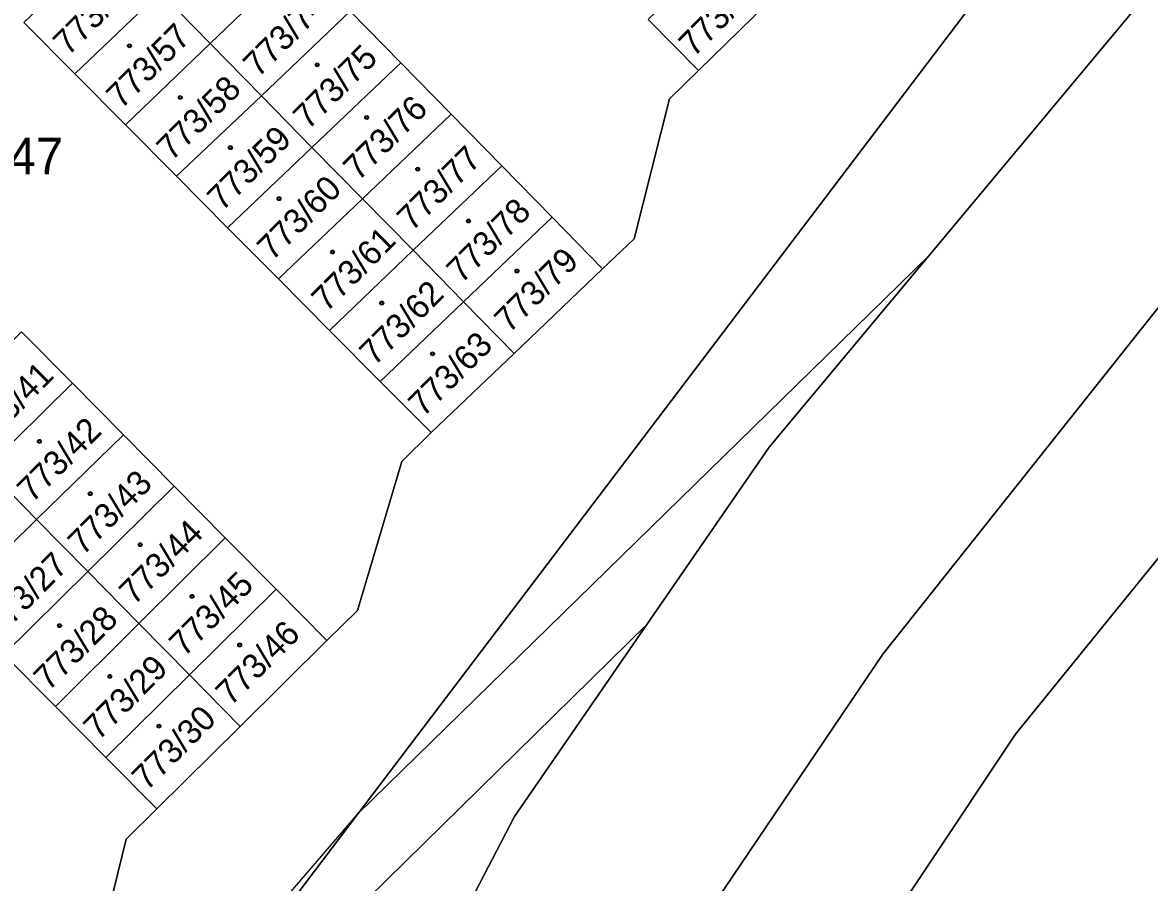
# Model space of a CAD drawing. Extents: x -598233 to -596890, y -1157848 to -1156431.
# Drawn here: x -597169.1 to -597116.8, y -1157092.1 to -1157052.2 of the extents above; entities that cross this region are included whole.
import ezdxf

# ---------------------------------------------------------------- set-up
doc = ezdxf.new("R2010")
doc.units = 0
for name, color, linetype in [('Level 1', 7, 'Continuous'), ('Level 3', 7, 'Continuous'), ('Level 4', 7, 'Continuous'), ('Level 5', 7, 'Continuous'), ('Level 60', 7, 'Continuous'), ('Vrstva 60', 7, 'Continuous')]:
    doc.layers.add(name, color=color, linetype=linetype)

msp = doc.modelspace()

# ---------------------------------------------------------------- linework, layer by layer
at = {"layer": 'Level 1'}
for points in [[(-597031.87, -1156956.4), (-597115.9, -1157039.29), (-597153.51, -1157088.92)], [(-597127.01, -1157063), (-597116.64, -1157050.56), (-597100.6, -1157033.78), (-597032.81, -1156966.81), (-597027.34, -1156960.98)], [(-597156.28, -1157049.19), (-597160.39, -1157053.14)], [(-597166.68, -1157054.55), (-597162.72, -1157050.76)], [(-597162.72, -1157050.76), (-597160.39, -1157053.14)], [(-597137.71, -1157054.4), (-597133.89, -1157050.64)], [(-597158.01, -1157055.57), (-597153.88, -1157051.64)], [(-597153.88, -1157051.64), (-597151.53, -1157054.04)], [(-597169.05, -1157052.16), (-597166.68, -1157054.55)], [(-597140.05, -1157052.03), (-597137.71, -1157054.4)], [(-597160.39, -1157053.14), (-597164.32, -1157056.92)], [(-597160.39, -1157053.14), (-597158.01, -1157055.57)], [(-597151.53, -1157054.04), (-597155.66, -1157057.97)], [(-597151.53, -1157054.04), (-597149.19, -1157056.43)], [(-597166.68, -1157054.55), (-597164.32, -1157056.92)], [(-597137.71, -1157054.4), (-597139.06, -1157055.71), (-597140.7, -1157062.22), (-597142.16, -1157063.61)], [(-597158.01, -1157055.57), (-597161.95, -1157059.31)], [(-597155.66, -1157057.97), (-597158.01, -1157055.57)], [(-597153.31, -1157060.36), (-597149.19, -1157056.43)], [(-597149.19, -1157056.43), (-597146.85, -1157058.82)], [(-597164.32, -1157056.92), (-597161.95, -1157059.31)], [(-597159.58, -1157061.7), (-597155.66, -1157057.97)], [(-597155.66, -1157057.97), (-597153.31, -1157060.36)], [(-597146.85, -1157058.82), (-597150.96, -1157062.75)], [(-597146.85, -1157058.82), (-597144.51, -1157061.21)], [(-597161.95, -1157059.31), (-597159.58, -1157061.7)], [(-597102.3, -1157060.3), (-597107.32, -1157059.84), (-597111.36, -1157061.32), (-597114.74, -1157063.4), (-597129.15, -1157081.51), (-597137.66, -1157094.13), (-597148.89, -1157115.85), (-597151.04, -1157120.89), (-597154.54, -1157129.78), (-597155.79, -1157133.38), (-597156.41, -1157135.5)], [(-597153.31, -1157060.36), (-597157.22, -1157064.08)], [(-597150.96, -1157062.75), (-597153.31, -1157060.36)], [(-597148.62, -1157065.14), (-597144.51, -1157061.21)], [(-597144.51, -1157061.21), (-597142.16, -1157063.61)], [(-597159.58, -1157061.7), (-597157.22, -1157064.08)], [(-597154.85, -1157066.47), (-597150.96, -1157062.75)], [(-597150.96, -1157062.75), (-597148.62, -1157065.14)], [(-597127.01, -1157063), (-597153.51, -1157088.92)], [(-597104.95, -1157062.99), (-597122.98, -1157085.23), (-597131.25, -1157097.66), (-597142.83, -1157119.49), (-597147.51, -1157130.77), (-597149.86, -1157137.97)], [(-597140.1, -1157080.14), (-597134.42, -1157071.89), (-597127.01, -1157063)], [(-597146.27, -1157067.54), (-597142.16, -1157063.61)], [(-597157.22, -1157064.08), (-597154.85, -1157066.47)], [(-597148.62, -1157065.14), (-597152.49, -1157068.84)], [(-597146.27, -1157067.54), (-597148.62, -1157065.14)], [(-597169.16, -1157066.54), (-597166.79, -1157068.93)], [(-597154.85, -1157066.47), (-597152.49, -1157068.84)], [(-597150.13, -1157071.22), (-597146.27, -1157067.54)], [(-597166.79, -1157068.93), (-597170.8, -1157072.87)], [(-597166.79, -1157068.93), (-597164.42, -1157071.32)], [(-597152.49, -1157068.84), (-597150.13, -1157071.22)], [(-597168.45, -1157075.26), (-597164.42, -1157071.32)], [(-597164.42, -1157071.32), (-597162.06, -1157073.71)], [(-597150.13, -1157071.22), (-597151.48, -1157072.57), (-597153.55, -1157079.48), (-597154.97, -1157080.88)], [(-597170.8, -1157072.87), (-597168.45, -1157075.26)], [(-597162.06, -1157073.71), (-597166.07, -1157077.68)], [(-597162.06, -1157073.71), (-597159.69, -1157076.11)], [(-597168.45, -1157075.26), (-597172.37, -1157079.11)], [(-597166.07, -1157077.68), (-597168.45, -1157075.26)], [(-597163.7, -1157080.09), (-597159.69, -1157076.11)], [(-597159.69, -1157076.11), (-597157.32, -1157078.5)], [(-597169.97, -1157081.53), (-597166.07, -1157077.68)], [(-597166.07, -1157077.68), (-597163.7, -1157080.09)], [(-597157.32, -1157078.5), (-597161.35, -1157082.48)], [(-597157.32, -1157078.5), (-597154.97, -1157080.88)], [(-597163.7, -1157080.09), (-597167.58, -1157083.94)], [(-597165.97, -1157132.28), (-597165.36, -1157130.43), (-597163.8, -1157126.06), (-597160.34, -1157117.25), (-597157.85, -1157111.38), (-597146.25, -1157089.06), (-597140.1, -1157080.14)], [(-597161.35, -1157082.48), (-597163.7, -1157080.09)], [(-597162.55, -1157102.19), (-597140.1, -1157080.14)], [(-597159, -1157084.87), (-597154.97, -1157080.88)], [(-597167.58, -1157083.94), (-597169.97, -1157081.53)], [(-597165.23, -1157086.32), (-597161.35, -1157082.48)], [(-597161.35, -1157082.48), (-597159, -1157084.87)], [(-597165.23, -1157086.32), (-597167.58, -1157083.94)], [(-597162.87, -1157088.7), (-597159, -1157084.87)], [(-597162.87, -1157088.7), (-597165.23, -1157086.32)], [(-597165.83, -1157096.37), (-597164.29, -1157090.11), (-597162.87, -1157088.7)], [(-597160.15, -1157096.65), (-597158.01, -1157094.85), (-597153.51, -1157088.92)]]:
    msp.add_lwpolyline(points, dxfattribs=at)
at = {"layer": 'Level 3'}
msp.add_lwpolyline([(-597160.15, -1157096.65), (-597153.51, -1157088.92)], dxfattribs=at)
at = {"layer": 'Level 5'}
for centre, radius in [((-597164.14, -1157053.25), 0.09), ((-597164.14, -1157053.25), 0.0521), ((-597155.42, -1157054.13), 0.09), ((-597155.42, -1157054.13), 0.0521), ((-597161.78, -1157055.65), 0.09), ((-597161.78, -1157055.65), 0.0521), ((-597153.12, -1157056.58), 0.09), ((-597153.12, -1157056.58), 0.0521), ((-597159.45, -1157057.98), 0.09), ((-597159.45, -1157057.98), 0.0521), ((-597150.75, -1157058.98), 0.09), ((-597150.75, -1157058.98), 0.0521), ((-597157.19, -1157060.35), 0.09), ((-597157.19, -1157060.35), 0.0521), ((-597148.39, -1157061.39), 0.09), ((-597148.39, -1157061.39), 0.0521), ((-597154.71, -1157062.83), 0.09), ((-597154.71, -1157062.83), 0.0521), ((-597146.14, -1157063.71), 0.09), ((-597146.14, -1157063.71), 0.0521), ((-597152.42, -1157065.2), 0.09), ((-597152.42, -1157065.2), 0.0521), ((-597150.06, -1157067.56), 0.09), ((-597150.06, -1157067.56), 0.0521), ((-597168.32, -1157071.63), 0.09), ((-597168.32, -1157071.63), 0.0521), ((-597165.96, -1157074.06), 0.09), ((-597165.96, -1157074.06), 0.0521), ((-597163.64, -1157076.43), 0.09), ((-597163.64, -1157076.43), 0.0521), ((-597161.23, -1157078.83), 0.09), ((-597161.23, -1157078.83), 0.0521), ((-597167.39, -1157080.19), 0.09), ((-597167.39, -1157080.19), 0.0521), ((-597159.02, -1157081.09), 0.09), ((-597159.02, -1157081.09), 0.0521), ((-597165.05, -1157082.55), 0.09), ((-597165.05, -1157082.55), 0.0521), ((-597162.77, -1157084.86), 0.09), ((-597162.77, -1157084.86), 0.0521)]:
    msp.add_circle(centre, radius, dxfattribs=at)
at = {"layer": 'Level 60'}
for points in [[(-597031.87, -1156956.4), (-597115.9, -1157039.29), (-597153.51, -1157088.92), (-597158.01, -1157094.85)], [(-597165.83, -1157096.37), (-597164.29, -1157090.11), (-597162.87, -1157088.7), (-597159, -1157084.87), (-597154.97, -1157080.88), (-597153.55, -1157079.48), (-597151.48, -1157072.57), (-597150.13, -1157071.22), (-597146.27, -1157067.54), (-597142.16, -1157063.61), (-597140.7, -1157062.22), (-597139.06, -1157055.71), (-597137.71, -1157054.4), (-597133.89, -1157050.64), (-597129.8, -1157046.61), (-597128.37, -1157045.2), (-597126.53, -1157038.43), (-597125.12, -1157037.01), (-597121.25, -1157033.17), (-597117.37, -1157029.33), (-597110.3, -1157022.33)], [(-597140.05, -1157052.03), (-597137.71, -1157054.4), (-597139.06, -1157055.71), (-597140.7, -1157062.22), (-597142.16, -1157063.61), (-597144.51, -1157061.21), (-597146.85, -1157058.82), (-597149.19, -1157056.43), (-597151.53, -1157054.04), (-597153.88, -1157051.64)], [(-597169.05, -1157052.16), (-597166.68, -1157054.55), (-597164.32, -1157056.92), (-597161.95, -1157059.31), (-597159.58, -1157061.7), (-597157.22, -1157064.08), (-597154.85, -1157066.47), (-597152.49, -1157068.84), (-597150.13, -1157071.22), (-597151.48, -1157072.57), (-597153.55, -1157079.48), (-597154.97, -1157080.88), (-597157.32, -1157078.5), (-597159.69, -1157076.11), (-597162.06, -1157073.71), (-597164.42, -1157071.32), (-597166.79, -1157068.93), (-597169.16, -1157066.54)], [(-597152.02, -1157148.44), (-597150.99, -1157142.93), (-597150.33, -1157139.41), (-597149.86, -1157137.97), (-597147.51, -1157130.77), (-597142.83, -1157119.49), (-597131.25, -1157097.66), (-597122.98, -1157085.23), (-597104.95, -1157062.99), (-597103.39, -1157062.6), (-597101.63, -1157062.74), (-597100.12, -1157063.33), (-597061.86, -1157088.7), (-597063.66, -1157089.37), (-597064.99, -1157090.43), (-597069.63, -1157097.45), (-597057.02, -1157105.79), (-597067.61, -1157121.79), (-597073.46, -1157117.86), (-597076.39, -1157115.89), (-597083.21, -1157131.33), (-597085.55, -1157129.78), (-597090.32, -1157140.72), (-597083.12, -1157145.29)], [(-597216.86, -1157143.37), (-597207.94, -1157136.83), (-597188.07, -1157122.72), (-597161.85, -1157097.07), (-597160.15, -1157096.65), (-597158.01, -1157094.85), (-597153.51, -1157088.92), (-597127.01, -1157063), (-597134.42, -1157071.89), (-597140.1, -1157080.14), (-597162.55, -1157102.19), (-597163.96, -1157102.36), (-597167.36, -1157106.91), (-597173.58, -1157113.03), (-597176.41, -1157113.58), (-597178.8, -1157116.14), (-597177.71, -1157117.08), (-597185.19, -1157124.43), (-597185.49, -1157124.73), (-597188.8, -1157128.06), (-597211.11, -1157150.41)], [(-597169.97, -1157081.53), (-597167.58, -1157083.94), (-597165.23, -1157086.32), (-597162.87, -1157088.7), (-597164.29, -1157090.11), (-597165.83, -1157096.37)]]:
    msp.add_lwpolyline(points, dxfattribs=at)
for points in [[(-597032.81, -1156966.81), (-597100.6, -1157033.78), (-597116.64, -1157050.56), (-597127.01, -1157063), (-597153.51, -1157088.92), (-597115.9, -1157039.29), (-597031.87, -1156956.4), (-597027.34, -1156960.98)], [(-597158.6, -1157046.82), (-597156.28, -1157049.19), (-597160.39, -1157053.14), (-597162.72, -1157050.76)], [(-597137.71, -1157054.4), (-597140.05, -1157052.03), (-597136.23, -1157048.26), (-597133.89, -1157050.64)], [(-597166.68, -1157054.55), (-597169.05, -1157052.16), (-597165.07, -1157048.37), (-597162.72, -1157050.76)], [(-597156.28, -1157049.19), (-597153.88, -1157051.64), (-597158.01, -1157055.57), (-597160.39, -1157053.14)], [(-597164.32, -1157056.92), (-597166.68, -1157054.55), (-597162.72, -1157050.76), (-597160.39, -1157053.14)], [(-597153.88, -1157051.64), (-597151.53, -1157054.04), (-597155.66, -1157057.97), (-597158.01, -1157055.57)], [(-597161.95, -1157059.31), (-597164.32, -1157056.92), (-597160.39, -1157053.14), (-597158.01, -1157055.57)], [(-597151.53, -1157054.04), (-597149.19, -1157056.43), (-597153.31, -1157060.36), (-597155.66, -1157057.97)], [(-597159.58, -1157061.7), (-597161.95, -1157059.31), (-597158.01, -1157055.57), (-597155.66, -1157057.97)], [(-597149.19, -1157056.43), (-597146.85, -1157058.82), (-597150.96, -1157062.75), (-597153.31, -1157060.36)], [(-597157.22, -1157064.08), (-597159.58, -1157061.7), (-597155.66, -1157057.97), (-597153.31, -1157060.36)], [(-597146.85, -1157058.82), (-597144.51, -1157061.21), (-597148.62, -1157065.14), (-597150.96, -1157062.75)], [(-597155.79, -1157133.38), (-597154.54, -1157129.78), (-597151.04, -1157120.89), (-597148.89, -1157115.85), (-597137.66, -1157094.13), (-597129.15, -1157081.51), (-597114.74, -1157063.4), (-597111.36, -1157061.32), (-597107.32, -1157059.84), (-597102.3, -1157060.3), (-597104.95, -1157062.99), (-597122.98, -1157085.23), (-597131.25, -1157097.66), (-597142.83, -1157119.49), (-597147.51, -1157130.77), (-597149.86, -1157137.97), (-597156.41, -1157135.5)], [(-597154.85, -1157066.47), (-597157.22, -1157064.08), (-597153.31, -1157060.36), (-597150.96, -1157062.75)], [(-597142.16, -1157063.61), (-597146.27, -1157067.54), (-597148.62, -1157065.14), (-597144.51, -1157061.21)], [(-597152.49, -1157068.84), (-597154.85, -1157066.47), (-597150.96, -1157062.75), (-597148.62, -1157065.14)], [(-597146.27, -1157067.54), (-597150.13, -1157071.22), (-597152.49, -1157068.84), (-597148.62, -1157065.14)], [(-597169.16, -1157066.54), (-597166.79, -1157068.93), (-597170.8, -1157072.87), (-597173.16, -1157070.47)], [(-597166.79, -1157068.93), (-597164.42, -1157071.32), (-597168.45, -1157075.26), (-597170.8, -1157072.87)], [(-597164.42, -1157071.32), (-597162.06, -1157073.71), (-597166.07, -1157077.68), (-597168.45, -1157075.26)], [(-597172.37, -1157079.11), (-597174.72, -1157076.73), (-597170.8, -1157072.87), (-597168.45, -1157075.26)], [(-597162.06, -1157073.71), (-597159.69, -1157076.11), (-597163.7, -1157080.09), (-597166.07, -1157077.68)], [(-597169.97, -1157081.53), (-597172.37, -1157079.11), (-597168.45, -1157075.26), (-597166.07, -1157077.68)], [(-597159.69, -1157076.11), (-597157.32, -1157078.5), (-597161.35, -1157082.48), (-597163.7, -1157080.09)], [(-597167.58, -1157083.94), (-597169.97, -1157081.53), (-597166.07, -1157077.68), (-597163.7, -1157080.09)], [(-597157.32, -1157078.5), (-597154.97, -1157080.88), (-597159, -1157084.87), (-597161.35, -1157082.48)], [(-597163.8, -1157126.06), (-597165.36, -1157130.43), (-597165.97, -1157132.28), (-597170.94, -1157130.36), (-597171.99, -1157129.96), (-597167.75, -1157131.1), (-597156.32, -1157105.73), (-597157.68, -1157103.87), (-597159.75, -1157102.55), (-597161.8, -1157102.1), (-597162.55, -1157102.19), (-597140.1, -1157080.14), (-597146.25, -1157089.06), (-597157.85, -1157111.38), (-597160.34, -1157117.25)], [(-597165.23, -1157086.32), (-597167.58, -1157083.94), (-597163.7, -1157080.09), (-597161.35, -1157082.48)], [(-597162.87, -1157088.7), (-597165.23, -1157086.32), (-597161.35, -1157082.48), (-597159, -1157084.87)]]:
    msp.add_lwpolyline(points, close=True, dxfattribs=at)
at = {"layer": 'Vrstva 60'}
for points in [[(-596979.19, -1156896.14), (-596990.38, -1156914.69), (-596993.91, -1156920.24), (-597005.33, -1156936.23), (-597008.68, -1156940.44), (-597016.4, -1156949.33), (-597027.34, -1156960.98), (-597032.81, -1156966.81), (-597100.6, -1157033.78), (-597116.64, -1157050.56), (-597127.01, -1157063), (-597134.42, -1157071.89), (-597140.1, -1157080.14), (-597146.25, -1157089.06), (-597157.85, -1157111.38), (-597160.34, -1157117.25), (-597163.8, -1157126.06), (-597165.36, -1157130.43), (-597165.97, -1157132.28), (-597166.32, -1157133.32), (-597167.01, -1157136.05), (-597167.66, -1157139.03), (-597168.38, -1157143.3)], [(-597158.89, -1157147.09), (-597158.01, -1157142), (-597157.65, -1157140.33), (-597157.14, -1157137.99), (-597156.41, -1157135.5), (-597155.79, -1157133.38), (-597154.54, -1157129.78), (-597151.04, -1157120.89), (-597148.89, -1157115.85), (-597137.66, -1157094.13), (-597129.15, -1157081.51), (-597114.74, -1157063.4), (-597111.36, -1157061.32), (-597107.32, -1157059.84), (-597102.3, -1157060.3), (-597096.6, -1157054.52), (-597097.75, -1157051.05), (-597097.38, -1157046.23), (-597094.5, -1157041.87), (-597025.43, -1156973.6), (-597009.6, -1156956.63), (-596998.14, -1156943.1), (-596988.69, -1156930.77), (-596970.47, -1156900.93)]]:
    msp.add_lwpolyline(points, dxfattribs=at)

# ---------------------------------------------------------------- texts
at = {"layer": 'Level 4'}
for s, rotation, p in [('773/56', 45.0567, (-597166.985, -1157053.749)), ('773/96', 45.4259, (-597137.925, -1157053.81)), ('773/74', 45.0567, (-597158.159, -1157054.762)), ('773/57', 45.0567, (-597164.519, -1157056.222)), ('773/75', 45.0567, (-597155.838, -1157057.192)), ('773/58', 45.0567, (-597162.174, -1157058.637)), ('773/76', 45.0567, (-597153.509, -1157059.562)), ('773/59', 45.0567, (-597159.835, -1157060.969)), ('773/77', 45.0567, (-597151.012, -1157061.906)), ('773/60', 45.0567, (-597157.507, -1157063.28)), ('773/78', 45.0567, (-597148.717, -1157064.331)), ('773/61', 45.0567, (-597154.981, -1157065.664)), ('773/79', 45.0567, (-597146.499, -1157066.632)), ('773/62', 45.0567, (-597152.756, -1157068.16)), ('773/63', 45.0567, (-597150.492, -1157070.535)), ('773/41', 45.0567, (-597170.881, -1157071.934)), ('773/42', 45.0567, (-597168.656, -1157074.52)), ('773/43', 45.0567, (-597166.302, -1157076.965)), ('773/44', 45.0567, (-597163.926, -1157079.279)), ('773/27', 45.0567, (-597170.21, -1157080.783)), ('773/45', 45.0567, (-597161.595, -1157081.679)), ('773/28', 45.0567, (-597167.895, -1157083.268)), ('773/46', 45.0567, (-597159.436, -1157083.959)), ('773/29', 45.0567, (-597165.576, -1157085.56)), ('773/30', 45.0567, (-597163.333, -1157087.906))]:
    msp.add_text(s, height=1.14, rotation=rotation, dxfattribs=at).set_placement(p)
msp.add_text('773/47', height=1.7, dxfattribs=at).set_placement((-597174.178, -1157059.22))

doc.saveas('drawing.dxf')
